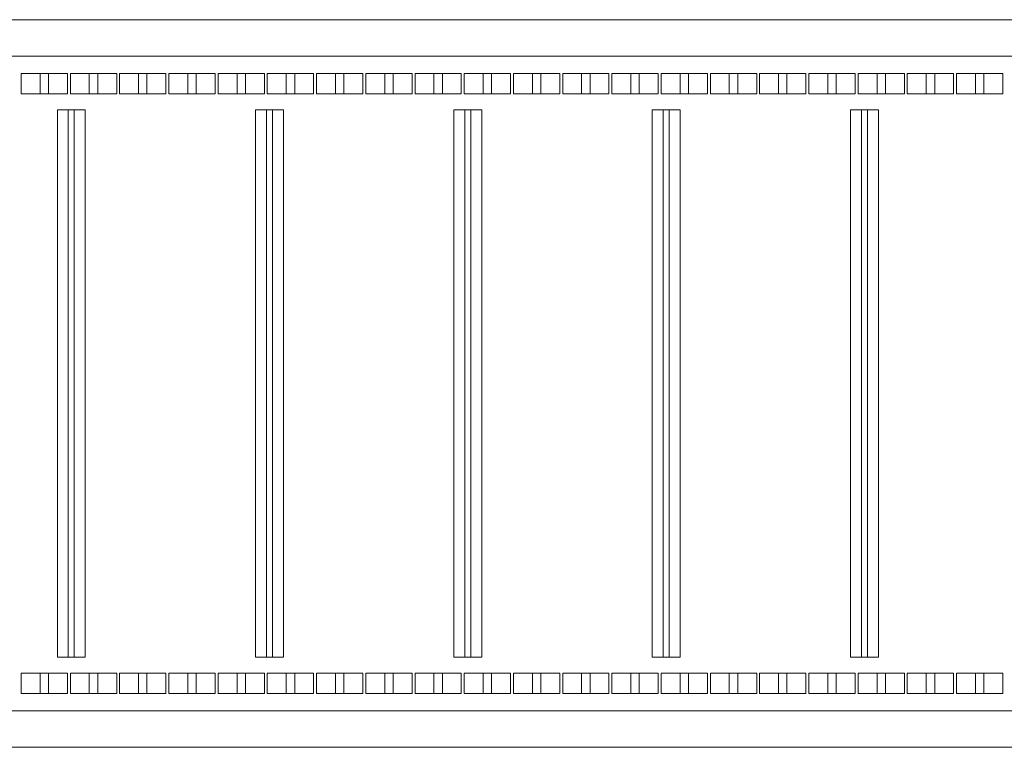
# Model space of a CAD drawing. Header units: millimetres. Extents: x -4395 to 65662, y -65530 to 6847.
# Tile 976 of 1034: x 62666 to 63343, y -18250 to -17750. Entities that reach past the tile are written whole.
import ezdxf

# ---------------------------------------------------------------- set-up
doc = ezdxf.new("R2010")
doc.units = ezdxf.units.MM
doc.layers.add('superior_C04', color=7, linetype='Continuous', lineweight=0)

msp = doc.modelspace()

# ---------------------------------------------------------------- linework, layer by layer
at = {"layer": 'superior_C04'}
for p, q in [((65199.994, -17750), (62244.033, -17750)), ((65259.847, -17750), (62303.886, -17750)), ((65189.391, -17775), (62233.43, -17775)), ((65191.443, -17775), (62235.482, -17775)), ((62244.033, -17775), (65199.994, -17775)), ((65242.746, -17775), (62286.785, -17775)), ((65244.799, -17775), (62288.838, -17775)), ((65259.847, -17775), (62303.886, -17775)), ((62667.415, -17801), (62667.415, -17787)), ((62667.415, -17787), (62680.412, -17787)), ((62686.209, -17787), (62667.415, -17787)), ((62680.412, -17787), (62680.412, -17801)), ((62699.206, -17787), (62680.412, -17787)), ((62699.206, -17787), (62686.209, -17787)), ((62686.209, -17787), (62686.209, -17801)), ((62699.206, -17801), (62699.206, -17787)), ((62701.244, -17801), (62701.244, -17787)), ((62701.244, -17787), (62714.241, -17787)), ((62720.038, -17787), (62701.244, -17787)), ((62714.241, -17787), (62714.241, -17801)), ((62733.035, -17787), (62714.241, -17787)), ((62733.035, -17787), (62720.038, -17787)), ((62720.038, -17787), (62720.038, -17801)), ((62733.035, -17801), (62733.035, -17787)), ((62735.073, -17801), (62735.073, -17787)), ((62735.073, -17787), (62748.07, -17787)), ((62753.867, -17787), (62735.073, -17787)), ((62748.07, -17787), (62748.07, -17801)), ((62766.864, -17787), (62748.07, -17787)), ((62766.864, -17787), (62753.867, -17787)), ((62753.867, -17787), (62753.867, -17801)), ((62766.864, -17801), (62766.864, -17787)), ((62768.902, -17801), (62768.902, -17787)), ((62768.902, -17787), (62781.899, -17787)), ((62787.696, -17787), (62768.902, -17787)), ((62781.899, -17787), (62781.899, -17801)), ((62800.693, -17787), (62781.899, -17787)), ((62800.693, -17787), (62787.696, -17787)), ((62787.696, -17787), (62787.696, -17801)), ((62800.693, -17801), (62800.693, -17787)), ((62802.731, -17801), (62802.731, -17787)), ((62802.731, -17787), (62815.728, -17787)), ((62821.525, -17787), (62802.731, -17787)), ((62815.728, -17787), (62815.728, -17801)), ((62834.522, -17787), (62815.728, -17787)), ((62834.522, -17787), (62821.525, -17787)), ((62821.525, -17787), (62821.525, -17801)), ((62834.522, -17801), (62834.522, -17787)), ((62836.56, -17801), (62836.56, -17787)), ((62836.56, -17787), (62849.557, -17787)), ((62855.354, -17787), (62836.56, -17787)), ((62849.557, -17787), (62849.557, -17801)), ((62868.351, -17787), (62849.557, -17787)), ((62868.351, -17787), (62855.354, -17787)), ((62855.354, -17787), (62855.354, -17801)), ((62868.351, -17801), (62868.351, -17787)), ((62870.389, -17801), (62870.389, -17787)), ((62870.389, -17787), (62883.386, -17787)), ((62889.183, -17787), (62870.389, -17787)), ((62883.386, -17787), (62883.386, -17801)), ((62902.179, -17787), (62883.386, -17787)), ((62902.179, -17787), (62889.183, -17787)), ((62889.183, -17787), (62889.183, -17801)), ((62902.179, -17801), (62902.179, -17787)), ((62904.218, -17801), (62904.218, -17787)), ((62904.218, -17787), (62917.215, -17787)), ((62923.012, -17787), (62904.218, -17787)), ((62917.215, -17787), (62917.215, -17801)), ((62936.008, -17787), (62917.215, -17787)), ((62936.008, -17787), (62923.012, -17787)), ((62923.012, -17787), (62923.012, -17801)), ((62936.008, -17801), (62936.008, -17787)), ((62938.047, -17801), (62938.047, -17787)), ((62938.047, -17787), (62951.043, -17787)), ((62956.841, -17787), (62938.047, -17787)), ((62951.043, -17787), (62951.043, -17801)), ((62969.837, -17787), (62951.043, -17787)), ((62969.837, -17787), (62956.841, -17787)), ((62956.841, -17787), (62956.841, -17801)), ((62969.837, -17801), (62969.837, -17787)), ((62971.876, -17801), (62971.876, -17787)), ((62971.876, -17787), (62984.872, -17787)), ((62990.669, -17787), (62971.876, -17787)), ((62984.872, -17787), (62984.872, -17801)), ((63003.666, -17787), (62984.872, -17787)), ((63003.666, -17787), (62990.669, -17787)), ((62990.669, -17787), (62990.669, -17801)), ((63003.666, -17801), (63003.666, -17787)), ((63005.705, -17801), (63005.705, -17787)), ((63005.705, -17787), (63018.701, -17787)), ((63024.498, -17787), (63005.705, -17787)), ((63018.701, -17787), (63018.701, -17801)), ((63037.495, -17787), (63018.701, -17787)), ((63037.495, -17787), (63024.498, -17787)), ((63024.498, -17787), (63024.498, -17801)), ((63037.495, -17801), (63037.495, -17787)), ((63039.533, -17801), (63039.533, -17787)), ((63039.533, -17787), (63052.53, -17787)), ((63058.327, -17787), (63039.533, -17787)), ((63052.53, -17787), (63052.53, -17801)), ((63071.324, -17787), (63052.53, -17787)), ((63071.324, -17787), (63058.327, -17787)), ((63058.327, -17787), (63058.327, -17801)), ((63071.324, -17801), (63071.324, -17787)), ((63073.362, -17801), (63073.362, -17787)), ((63073.362, -17787), (63086.359, -17787)), ((63092.156, -17787), (63073.362, -17787)), ((63086.359, -17787), (63086.359, -17801)), ((63105.153, -17787), (63086.359, -17787)), ((63105.153, -17787), (63092.156, -17787)), ((63092.156, -17787), (63092.156, -17801)), ((63105.153, -17801), (63105.153, -17787)), ((63107.191, -17801), (63107.191, -17787)), ((63107.191, -17787), (63120.188, -17787)), ((63125.985, -17787), (63107.191, -17787)), ((63120.188, -17787), (63120.188, -17801)), ((63138.982, -17787), (63120.188, -17787)), ((63138.982, -17787), (63125.985, -17787)), ((63125.985, -17787), (63125.985, -17801)), ((63138.982, -17801), (63138.982, -17787)), ((63141.02, -17801), (63141.02, -17787)), ((63141.02, -17787), (63154.017, -17787)), ((63159.814, -17787), (63141.02, -17787)), ((63154.017, -17787), (63154.017, -17801)), ((63172.811, -17787), (63154.017, -17787)), ((63172.811, -17787), (63159.814, -17787)), ((63159.814, -17787), (63159.814, -17801)), ((63172.811, -17801), (63172.811, -17787)), ((63174.849, -17801), (63174.849, -17787)), ((63174.849, -17787), (63187.846, -17787)), ((63193.643, -17787), (63174.849, -17787)), ((63187.846, -17787), (63187.846, -17801)), ((63206.64, -17787), (63187.846, -17787)), ((63206.64, -17787), (63193.643, -17787)), ((63193.643, -17787), (63193.643, -17801)), ((63206.64, -17801), (63206.64, -17787)), ((63208.678, -17801), (63208.678, -17787)), ((63208.678, -17787), (63221.675, -17787)), ((63227.472, -17787), (63208.678, -17787)), ((63221.675, -17787), (63221.675, -17801)), ((63240.469, -17787), (63221.675, -17787)), ((63240.469, -17787), (63227.472, -17787)), ((63227.472, -17787), (63227.472, -17801)), ((63240.469, -17801), (63240.469, -17787)), ((63242.507, -17801), (63242.507, -17787)), ((63242.507, -17787), (63255.504, -17787)), ((63261.301, -17787), (63242.507, -17787)), ((63255.504, -17787), (63255.504, -17801)), ((63274.298, -17787), (63255.504, -17787)), ((63274.298, -17787), (63261.301, -17787)), ((63261.301, -17787), (63261.301, -17801)), ((63274.298, -17801), (63274.298, -17787)), ((63276.336, -17801), (63276.336, -17787)), ((63276.336, -17787), (63289.333, -17787)), ((63295.13, -17787), (63276.336, -17787)), ((63289.333, -17787), (63289.333, -17801)), ((63308.127, -17787), (63289.333, -17787)), ((63308.127, -17787), (63295.13, -17787)), ((63295.13, -17787), (63295.13, -17801)), ((63308.127, -17801), (63308.127, -17787)), ((63310.165, -17801), (63310.165, -17787)), ((63310.165, -17787), (63323.162, -17787)), ((63328.959, -17787), (63310.165, -17787)), ((63323.162, -17787), (63323.162, -17801)), ((63341.956, -17787), (63323.162, -17787)), ((63341.956, -17787), (63328.959, -17787)), ((63328.959, -17787), (63328.959, -17801)), ((63341.956, -17801), (63341.956, -17787)), ((62680.412, -17801), (62667.415, -17801)), ((62667.415, -17801), (62686.209, -17801)), ((62699.206, -17801), (62680.412, -17801)), ((62686.209, -17801), (62699.206, -17801)), ((62714.241, -17801), (62701.244, -17801)), ((62701.244, -17801), (62720.038, -17801)), ((62733.035, -17801), (62714.241, -17801)), ((62720.038, -17801), (62733.035, -17801)), ((62748.07, -17801), (62735.073, -17801)), ((62735.073, -17801), (62753.867, -17801)), ((62766.864, -17801), (62748.07, -17801)), ((62753.867, -17801), (62766.864, -17801)), ((62781.899, -17801), (62768.902, -17801)), ((62768.902, -17801), (62787.696, -17801)), ((62800.693, -17801), (62781.899, -17801)), ((62787.696, -17801), (62800.693, -17801)), ((62815.728, -17801), (62802.731, -17801)), ((62802.731, -17801), (62821.525, -17801)), ((62834.522, -17801), (62815.728, -17801)), ((62821.525, -17801), (62834.522, -17801)), ((62849.557, -17801), (62836.56, -17801)), ((62836.56, -17801), (62855.354, -17801)), ((62868.351, -17801), (62849.557, -17801)), ((62855.354, -17801), (62868.351, -17801)), ((62883.386, -17801), (62870.389, -17801)), ((62870.389, -17801), (62889.183, -17801)), ((62902.179, -17801), (62883.386, -17801)), ((62889.183, -17801), (62902.179, -17801)), ((62917.215, -17801), (62904.218, -17801)), ((62904.218, -17801), (62923.012, -17801)), ((62936.008, -17801), (62917.215, -17801)), ((62923.012, -17801), (62936.008, -17801)), ((62951.043, -17801), (62938.047, -17801)), ((62938.047, -17801), (62956.841, -17801)), ((62969.837, -17801), (62951.043, -17801)), ((62956.841, -17801), (62969.837, -17801)), ((62984.872, -17801), (62971.876, -17801)), ((62971.876, -17801), (62990.669, -17801)), ((63003.666, -17801), (62984.872, -17801)), ((62990.669, -17801), (63003.666, -17801)), ((63018.701, -17801), (63005.705, -17801)), ((63005.705, -17801), (63024.498, -17801)), ((63037.495, -17801), (63018.701, -17801)), ((63024.498, -17801), (63037.495, -17801)), ((63052.53, -17801), (63039.533, -17801)), ((63039.533, -17801), (63058.327, -17801)), ((63071.324, -17801), (63052.53, -17801)), ((63058.327, -17801), (63071.324, -17801)), ((63086.359, -17801), (63073.362, -17801)), ((63073.362, -17801), (63092.156, -17801)), ((63105.153, -17801), (63086.359, -17801)), ((63092.156, -17801), (63105.153, -17801)), ((63120.188, -17801), (63107.191, -17801)), ((63107.191, -17801), (63125.985, -17801)), ((63138.982, -17801), (63120.188, -17801)), ((63125.985, -17801), (63138.982, -17801)), ((63154.017, -17801), (63141.02, -17801)), ((63141.02, -17801), (63159.814, -17801)), ((63172.811, -17801), (63154.017, -17801)), ((63159.814, -17801), (63172.811, -17801)), ((63187.846, -17801), (63174.849, -17801)), ((63174.849, -17801), (63193.643, -17801)), ((63206.64, -17801), (63187.846, -17801)), ((63193.643, -17801), (63206.64, -17801)), ((63221.675, -17801), (63208.678, -17801)), ((63208.678, -17801), (63227.472, -17801)), ((63240.469, -17801), (63221.675, -17801)), ((63227.472, -17801), (63240.469, -17801)), ((63255.504, -17801), (63242.507, -17801)), ((63242.507, -17801), (63261.301, -17801)), ((63274.298, -17801), (63255.504, -17801)), ((63261.301, -17801), (63274.298, -17801)), ((63289.333, -17801), (63276.336, -17801)), ((63276.336, -17801), (63295.13, -17801)), ((63308.127, -17801), (63289.333, -17801)), ((63295.13, -17801), (63308.127, -17801)), ((63323.162, -17801), (63310.165, -17801)), ((63310.165, -17801), (63328.959, -17801)), ((63341.956, -17801), (63323.162, -17801)), ((63328.959, -17801), (63341.956, -17801)), ((62692.276, -18188), (62692.276, -17812)), ((62692.276, -17812), (62703.904, -17812)), ((62699.793, -17812), (62692.276, -17812)), ((62711.422, -17812), (62699.793, -17812)), ((62699.793, -17812), (62699.793, -18188)), ((62703.904, -17812), (62703.904, -18188)), ((62711.422, -17812), (62703.904, -17812)), ((62711.422, -18188), (62711.422, -17812)), ((62828.531, -18188), (62828.531, -17812)), ((62828.531, -17812), (62840.16, -17812)), ((62836.049, -17812), (62828.531, -17812)), ((62847.677, -17812), (62836.049, -17812)), ((62836.049, -17812), (62836.049, -18188)), ((62840.16, -17812), (62840.16, -18188)), ((62847.677, -17812), (62840.16, -17812)), ((62847.677, -18188), (62847.677, -17812)), ((62964.786, -18188), (62964.786, -17812)), ((62964.786, -17812), (62976.415, -17812)), ((62972.304, -17812), (62964.786, -17812)), ((62983.933, -17812), (62972.304, -17812)), ((62972.304, -17812), (62972.304, -18188)), ((62976.415, -17812), (62976.415, -18188)), ((62983.933, -17812), (62976.415, -17812)), ((62983.933, -18188), (62983.933, -17812)), ((63101.042, -18188), (63101.042, -17812)), ((63101.042, -17812), (63112.671, -17812)), ((63108.559, -17812), (63101.042, -17812)), ((63120.188, -17812), (63108.559, -17812)), ((63108.559, -17812), (63108.559, -18188)), ((63112.671, -17812), (63112.671, -18188)), ((63120.188, -17812), (63112.671, -17812)), ((63120.188, -18188), (63120.188, -17812)), ((63237.297, -18188), (63237.297, -17812)), ((63237.297, -17812), (63248.926, -17812)), ((63244.815, -17812), (63237.297, -17812)), ((63256.444, -17812), (63244.815, -17812)), ((63244.815, -17812), (63244.815, -18188)), ((63248.926, -17812), (63248.926, -18188)), ((63256.444, -17812), (63248.926, -17812)), ((63256.444, -18188), (63256.444, -17812)), ((62703.904, -18188), (62692.276, -18188)), ((62692.276, -18188), (62699.793, -18188)), ((62699.793, -18188), (62711.422, -18188)), ((62711.422, -18188), (62703.904, -18188)), ((62840.16, -18188), (62828.531, -18188)), ((62828.531, -18188), (62836.049, -18188)), ((62836.049, -18188), (62847.677, -18188)), ((62847.677, -18188), (62840.16, -18188)), ((62976.415, -18188), (62964.786, -18188)), ((62964.786, -18188), (62972.304, -18188)), ((62972.304, -18188), (62983.933, -18188)), ((62983.933, -18188), (62976.415, -18188)), ((63112.671, -18188), (63101.042, -18188)), ((63101.042, -18188), (63108.559, -18188)), ((63108.559, -18188), (63120.188, -18188)), ((63120.188, -18188), (63112.671, -18188)), ((63248.926, -18188), (63237.297, -18188)), ((63237.297, -18188), (63244.815, -18188)), ((63244.815, -18188), (63256.444, -18188)), ((63256.444, -18188), (63248.926, -18188)), ((62667.415, -18213), (62667.415, -18199)), ((62667.415, -18199), (62680.412, -18199)), ((62686.209, -18199), (62667.415, -18199)), ((62680.412, -18199), (62680.412, -18213)), ((62699.206, -18199), (62680.412, -18199)), ((62699.206, -18199), (62686.209, -18199)), ((62686.209, -18199), (62686.209, -18213)), ((62699.206, -18213), (62699.206, -18199)), ((62701.244, -18213), (62701.244, -18199)), ((62701.244, -18199), (62714.241, -18199)), ((62720.038, -18199), (62701.244, -18199)), ((62714.241, -18199), (62714.241, -18213)), ((62733.035, -18199), (62714.241, -18199)), ((62733.035, -18199), (62720.038, -18199)), ((62720.038, -18199), (62720.038, -18213)), ((62733.035, -18213), (62733.035, -18199)), ((62735.073, -18213), (62735.073, -18199)), ((62735.073, -18199), (62748.07, -18199)), ((62753.867, -18199), (62735.073, -18199)), ((62748.07, -18199), (62748.07, -18213)), ((62766.864, -18199), (62748.07, -18199)), ((62766.864, -18199), (62753.867, -18199)), ((62753.867, -18199), (62753.867, -18213)), ((62766.864, -18213), (62766.864, -18199)), ((62768.902, -18213), (62768.902, -18199)), ((62768.902, -18199), (62781.899, -18199)), ((62787.696, -18199), (62768.902, -18199)), ((62781.899, -18199), (62781.899, -18213)), ((62800.693, -18199), (62781.899, -18199)), ((62800.693, -18199), (62787.696, -18199)), ((62787.696, -18199), (62787.696, -18213)), ((62800.693, -18213), (62800.693, -18199)), ((62802.731, -18213), (62802.731, -18199)), ((62802.731, -18199), (62815.728, -18199)), ((62821.525, -18199), (62802.731, -18199)), ((62815.728, -18199), (62815.728, -18213)), ((62834.522, -18199), (62815.728, -18199)), ((62834.522, -18199), (62821.525, -18199)), ((62821.525, -18199), (62821.525, -18213)), ((62834.522, -18213), (62834.522, -18199)), ((62836.56, -18213), (62836.56, -18199)), ((62836.56, -18199), (62849.557, -18199)), ((62855.354, -18199), (62836.56, -18199)), ((62849.557, -18199), (62849.557, -18213)), ((62868.351, -18199), (62849.557, -18199)), ((62868.351, -18199), (62855.354, -18199)), ((62855.354, -18199), (62855.354, -18213)), ((62868.351, -18213), (62868.351, -18199)), ((62870.389, -18213), (62870.389, -18199)), ((62870.389, -18199), (62883.386, -18199)), ((62889.183, -18199), (62870.389, -18199)), ((62883.386, -18199), (62883.386, -18213)), ((62902.179, -18199), (62883.386, -18199)), ((62902.179, -18199), (62889.183, -18199)), ((62889.183, -18199), (62889.183, -18213)), ((62902.179, -18213), (62902.179, -18199)), ((62904.218, -18213), (62904.218, -18199)), ((62904.218, -18199), (62917.215, -18199)), ((62923.012, -18199), (62904.218, -18199)), ((62917.215, -18199), (62917.215, -18213)), ((62936.008, -18199), (62917.215, -18199)), ((62936.008, -18199), (62923.012, -18199)), ((62923.012, -18199), (62923.012, -18213)), ((62936.008, -18213), (62936.008, -18199)), ((62938.047, -18213), (62938.047, -18199)), ((62938.047, -18199), (62951.043, -18199)), ((62956.841, -18199), (62938.047, -18199)), ((62951.043, -18199), (62951.043, -18213)), ((62969.837, -18199), (62951.043, -18199)), ((62969.837, -18199), (62956.841, -18199)), ((62956.841, -18199), (62956.841, -18213)), ((62969.837, -18213), (62969.837, -18199)), ((62971.876, -18213), (62971.876, -18199)), ((62971.876, -18199), (62984.872, -18199)), ((62990.669, -18199), (62971.876, -18199)), ((62984.872, -18199), (62984.872, -18213)), ((63003.666, -18199), (62984.872, -18199)), ((63003.666, -18199), (62990.669, -18199)), ((62990.669, -18199), (62990.669, -18213)), ((63003.666, -18213), (63003.666, -18199)), ((63005.705, -18213), (63005.705, -18199)), ((63005.705, -18199), (63018.701, -18199)), ((63024.498, -18199), (63005.705, -18199)), ((63018.701, -18199), (63018.701, -18213)), ((63037.495, -18199), (63018.701, -18199)), ((63037.495, -18199), (63024.498, -18199)), ((63024.498, -18199), (63024.498, -18213)), ((63037.495, -18213), (63037.495, -18199)), ((63039.533, -18213), (63039.533, -18199)), ((63039.533, -18199), (63052.53, -18199)), ((63058.327, -18199), (63039.533, -18199)), ((63052.53, -18199), (63052.53, -18213)), ((63071.324, -18199), (63052.53, -18199)), ((63071.324, -18199), (63058.327, -18199)), ((63058.327, -18199), (63058.327, -18213)), ((63071.324, -18213), (63071.324, -18199)), ((63073.362, -18213), (63073.362, -18199)), ((63073.362, -18199), (63086.359, -18199)), ((63092.156, -18199), (63073.362, -18199)), ((63086.359, -18199), (63086.359, -18213)), ((63105.153, -18199), (63086.359, -18199)), ((63105.153, -18199), (63092.156, -18199)), ((63092.156, -18199), (63092.156, -18213)), ((63105.153, -18213), (63105.153, -18199)), ((63107.191, -18213), (63107.191, -18199)), ((63107.191, -18199), (63120.188, -18199)), ((63125.985, -18199), (63107.191, -18199)), ((63120.188, -18199), (63120.188, -18213)), ((63138.982, -18199), (63120.188, -18199)), ((63138.982, -18199), (63125.985, -18199)), ((63125.985, -18199), (63125.985, -18213)), ((63138.982, -18213), (63138.982, -18199)), ((63141.02, -18213), (63141.02, -18199)), ((63141.02, -18199), (63154.017, -18199)), ((63159.814, -18199), (63141.02, -18199)), ((63154.017, -18199), (63154.017, -18213)), ((63172.811, -18199), (63154.017, -18199)), ((63172.811, -18199), (63159.814, -18199)), ((63159.814, -18199), (63159.814, -18213)), ((63172.811, -18213), (63172.811, -18199)), ((63174.849, -18213), (63174.849, -18199)), ((63174.849, -18199), (63187.846, -18199)), ((63193.643, -18199), (63174.849, -18199)), ((63187.846, -18199), (63187.846, -18213)), ((63206.64, -18199), (63187.846, -18199)), ((63206.64, -18199), (63193.643, -18199)), ((63193.643, -18199), (63193.643, -18213)), ((63206.64, -18213), (63206.64, -18199)), ((63208.678, -18213), (63208.678, -18199)), ((63208.678, -18199), (63221.675, -18199)), ((63227.472, -18199), (63208.678, -18199)), ((63221.675, -18199), (63221.675, -18213)), ((63240.469, -18199), (63221.675, -18199)), ((63240.469, -18199), (63227.472, -18199)), ((63227.472, -18199), (63227.472, -18213)), ((63240.469, -18213), (63240.469, -18199)), ((63242.507, -18213), (63242.507, -18199)), ((63242.507, -18199), (63255.504, -18199)), ((63261.301, -18199), (63242.507, -18199)), ((63255.504, -18199), (63255.504, -18213)), ((63274.298, -18199), (63255.504, -18199)), ((63274.298, -18199), (63261.301, -18199)), ((63261.301, -18199), (63261.301, -18213)), ((63274.298, -18213), (63274.298, -18199)), ((63276.336, -18213), (63276.336, -18199)), ((63276.336, -18199), (63289.333, -18199)), ((63295.13, -18199), (63276.336, -18199)), ((63289.333, -18199), (63289.333, -18213)), ((63308.127, -18199), (63289.333, -18199)), ((63308.127, -18199), (63295.13, -18199)), ((63295.13, -18199), (63295.13, -18213)), ((63308.127, -18213), (63308.127, -18199)), ((63310.165, -18213), (63310.165, -18199)), ((63310.165, -18199), (63323.162, -18199)), ((63328.959, -18199), (63310.165, -18199)), ((63323.162, -18199), (63323.162, -18213)), ((63341.956, -18199), (63323.162, -18199)), ((63341.956, -18199), (63328.959, -18199)), ((63328.959, -18199), (63328.959, -18213)), ((63341.956, -18213), (63341.956, -18199)), ((62680.412, -18213), (62667.415, -18213)), ((62667.415, -18213), (62686.209, -18213)), ((62699.206, -18213), (62680.412, -18213)), ((62686.209, -18213), (62699.206, -18213)), ((62714.241, -18213), (62701.244, -18213)), ((62701.244, -18213), (62720.038, -18213)), ((62733.035, -18213), (62714.241, -18213)), ((62720.038, -18213), (62733.035, -18213)), ((62748.07, -18213), (62735.073, -18213)), ((62735.073, -18213), (62753.867, -18213)), ((62766.864, -18213), (62748.07, -18213)), ((62753.867, -18213), (62766.864, -18213)), ((62781.899, -18213), (62768.902, -18213)), ((62768.902, -18213), (62787.696, -18213)), ((62800.693, -18213), (62781.899, -18213)), ((62787.696, -18213), (62800.693, -18213)), ((62815.728, -18213), (62802.731, -18213)), ((62802.731, -18213), (62821.525, -18213)), ((62834.522, -18213), (62815.728, -18213)), ((62821.525, -18213), (62834.522, -18213)), ((62849.557, -18213), (62836.56, -18213)), ((62836.56, -18213), (62855.354, -18213)), ((62868.351, -18213), (62849.557, -18213)), ((62855.354, -18213), (62868.351, -18213)), ((62883.386, -18213), (62870.389, -18213)), ((62870.389, -18213), (62889.183, -18213)), ((62902.179, -18213), (62883.386, -18213)), ((62889.183, -18213), (62902.179, -18213)), ((62917.215, -18213), (62904.218, -18213)), ((62904.218, -18213), (62923.012, -18213)), ((62936.008, -18213), (62917.215, -18213)), ((62923.012, -18213), (62936.008, -18213)), ((62951.043, -18213), (62938.047, -18213)), ((62938.047, -18213), (62956.841, -18213)), ((62969.837, -18213), (62951.043, -18213)), ((62956.841, -18213), (62969.837, -18213)), ((62984.872, -18213), (62971.876, -18213)), ((62971.876, -18213), (62990.669, -18213)), ((63003.666, -18213), (62984.872, -18213)), ((62990.669, -18213), (63003.666, -18213)), ((63018.701, -18213), (63005.705, -18213)), ((63005.705, -18213), (63024.498, -18213)), ((63037.495, -18213), (63018.701, -18213)), ((63024.498, -18213), (63037.495, -18213)), ((63052.53, -18213), (63039.533, -18213)), ((63039.533, -18213), (63058.327, -18213)), ((63071.324, -18213), (63052.53, -18213)), ((63058.327, -18213), (63071.324, -18213)), ((63086.359, -18213), (63073.362, -18213)), ((63073.362, -18213), (63092.156, -18213)), ((63105.153, -18213), (63086.359, -18213)), ((63092.156, -18213), (63105.153, -18213)), ((63120.188, -18213), (63107.191, -18213)), ((63107.191, -18213), (63125.985, -18213)), ((63138.982, -18213), (63120.188, -18213)), ((63125.985, -18213), (63138.982, -18213)), ((63154.017, -18213), (63141.02, -18213)), ((63141.02, -18213), (63159.814, -18213)), ((63172.811, -18213), (63154.017, -18213)), ((63159.814, -18213), (63172.811, -18213)), ((63187.846, -18213), (63174.849, -18213)), ((63174.849, -18213), (63193.643, -18213)), ((63206.64, -18213), (63187.846, -18213)), ((63193.643, -18213), (63206.64, -18213)), ((63221.675, -18213), (63208.678, -18213)), ((63208.678, -18213), (63227.472, -18213)), ((63240.469, -18213), (63221.675, -18213)), ((63227.472, -18213), (63240.469, -18213)), ((63255.504, -18213), (63242.507, -18213)), ((63242.507, -18213), (63261.301, -18213)), ((63274.298, -18213), (63255.504, -18213)), ((63261.301, -18213), (63274.298, -18213)), ((63289.333, -18213), (63276.336, -18213)), ((63276.336, -18213), (63295.13, -18213)), ((63308.127, -18213), (63289.333, -18213)), ((63295.13, -18213), (63308.127, -18213)), ((63323.162, -18213), (63310.165, -18213)), ((63310.165, -18213), (63328.959, -18213)), ((63341.956, -18213), (63323.162, -18213)), ((63328.959, -18213), (63341.956, -18213)), ((62233.43, -18225), (65189.391, -18225)), ((65191.443, -18225), (62235.482, -18225)), ((65199.994, -18225), (62244.033, -18225)), ((62286.785, -18225), (65242.746, -18225)), ((65244.799, -18225), (62288.838, -18225)), ((65259.847, -18225), (62303.886, -18225)), ((62244.033, -18250), (65199.994, -18250)), ((65259.847, -18250), (62303.886, -18250))]:
    msp.add_line(p, q, dxfattribs=at)

doc.saveas('drawing.dxf')
